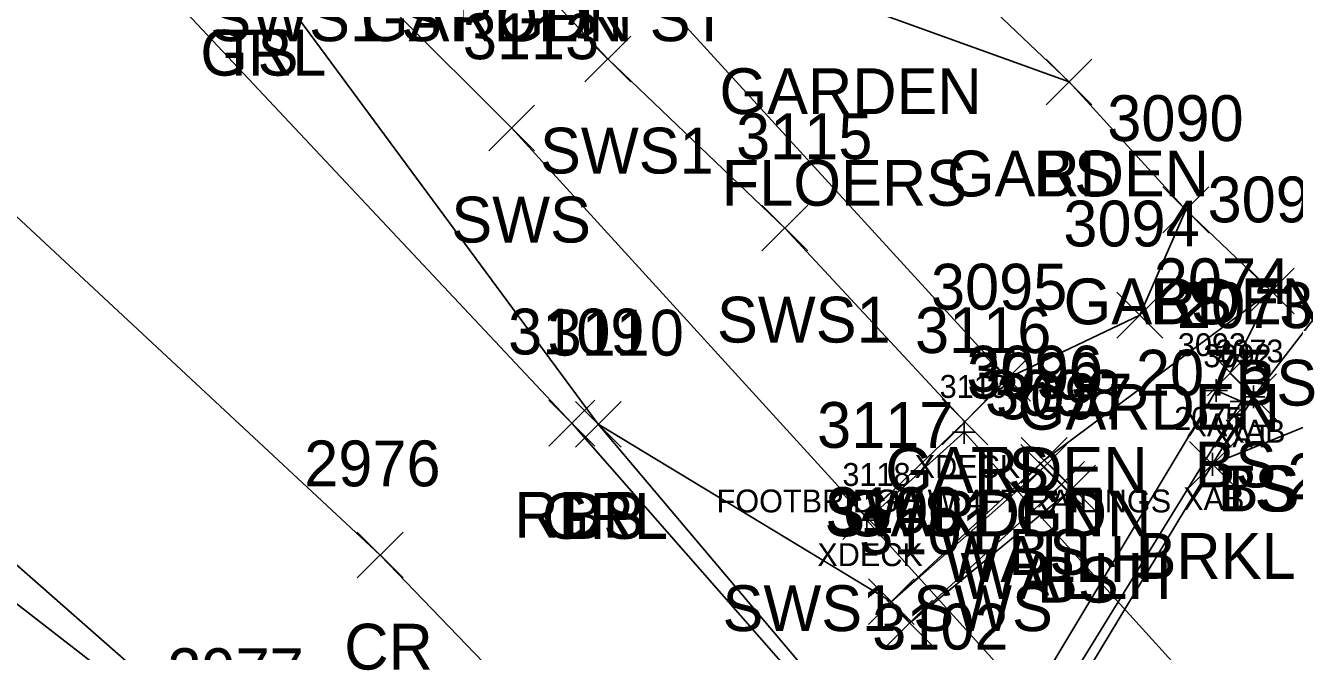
# Model space of a CAD drawing. Extents: x 1499292 to 1501024, y 534584 to 538043.
# Drawn here: x 1499781.4 to 1499836.8, y 537706.5 to 537733.8 of the extents above; entities that cross this region are included whole.
import ezdxf

# ---------------------------------------------------------------- set-up
doc = ezdxf.new("R2010")
doc.units = 0
for name, color, linetype in [('B_A', 7, 'Continuous'), ('B_C', 7, 'Continuous'), ('B_I', 7, 'Continuous'), ('B_TIC', 7, 'Continuous'), ('BELB', 7, 'Continuous'), ('BSUBM', 7, 'Continuous'), ('D_A', 7, 'Continuous'), ('D_I', 7, 'Continuous'), ('D_TIC', 7, 'Continuous'), ('DHW', 7, 'Continuous'), ('L_A', 7, 'Continuous'), ('L_C', 7, 'Continuous'), ('L_I', 7, 'Continuous'), ('L_TIC', 7, 'Continuous'), ('LAPB', 7, 'Continuous'), ('LAWE', 7, 'Continuous'), ('LELB', 7, 'Continuous'), ('P_A', 7, 'Continuous'), ('P_I', 7, 'Continuous'), ('P_TIC', 7, 'Continuous'), ('PET', 7, 'Continuous'), ('PRC', 7, 'Continuous'), ('R_A', 7, 'Continuous'), ('R_I', 7, 'Continuous'), ('R_TIC', 7, 'Continuous'), ('RGR', 7, 'Continuous'), ('RSW', 7, 'Continuous'), ('S_I', 7, 'Continuous')]:
    doc.layers.add(name, color=color, linetype=linetype)

msp = doc.modelspace()

# ---------------------------------------------------------------- linework, layer by layer
at = {"layer": 'B_TIC'}
for p, q in [((1499833.398, 537717.897), (1499833.474, 537717.897)), ((1499835.031, 537717.621), (1499835.106, 537717.621)), ((1499834.51, 537717.414), (1499834.586, 537717.414)), ((1499834.51, 537717.414), (1499834.586, 537717.414)), ((1499822.402, 537716.076), (1499822.478, 537716.076)), ((1499833.238, 537714.677), (1499833.313, 537714.677)), ((1499818.154, 537712.232), (1499818.23, 537712.232)), ((1499818.154, 537712.232), (1499818.23, 537712.232))]:
    msp.add_line(p, q, dxfattribs=at)
for points in [[(1499833.395, 537717.397), (1499833.395, 537718.397)], [(1499835.027, 537717.121), (1499835.027, 537718.121)], [(1499832.895, 537717.897), (1499833.895, 537717.897)], [(1499834.507, 537716.914), (1499834.507, 537717.914)], [(1499834.507, 537716.914), (1499834.507, 537717.914)], [(1499834.527, 537717.621), (1499835.527, 537717.621)], [(1499834.007, 537717.414), (1499835.007, 537717.414)], [(1499834.007, 537717.414), (1499835.007, 537717.414)], [(1499822.399, 537715.576), (1499822.399, 537716.576)], [(1499821.899, 537716.076), (1499822.899, 537716.076)], [(1499833.234, 537714.177), (1499833.234, 537715.177)], [(1499832.734, 537714.677), (1499833.734, 537714.677)], [(1499818.151, 537711.732), (1499818.151, 537712.732)], [(1499818.151, 537711.732), (1499818.151, 537712.732)], [(1499817.651, 537712.232), (1499818.651, 537712.232)], [(1499817.651, 537712.232), (1499818.651, 537712.232)]]:
    msp.add_lwpolyline(points, dxfattribs=at)
at = {"layer": 'BELB'}
for points in [[(1499818.151, 537712.232), (1499822.399, 537716.076), (1499857.204, 537677.674), (1499852.942, 537673.812)], [(1499818.151, 537712.232), (1499852.942, 537673.812)]]:
    msp.add_lwpolyline(points, dxfattribs=at)
at = {"layer": 'BSUBM'}
for points in [[(1499835.027, 537717.621), (1499833.234, 537714.677), (1499824.305, 537699.906), (1499817.022, 537693.391), (1499809.365, 537686.636), (1499804.976, 537682.628), (1499801.402, 537680.954), (1499799.843, 537680.234), (1499798.439, 537679.42), (1499786.404, 537673.06), (1499786.345, 537673.626), (1499786.002, 537674.728), (1499789.906, 537676.985), (1499796.467, 537680.562), (1499803.043, 537683.466), (1499804.439, 537684.914)], [(1499834.507, 537717.414), (1499833.395, 537717.897), (1499823.09, 537700.702), (1499822.401, 537700.204)], [(1499834.507, 537717.414), (1499823.84, 537700.085), (1499823.104, 537699.409), (1499822.401, 537700.204)]]:
    msp.add_lwpolyline(points, dxfattribs=at)
at = {"layer": 'D_TIC'}
for points in [[(1499824.871, 537713.546), (1499826.871, 537715.546)], [(1499826.871, 537713.546), (1499824.871, 537715.546)], [(1499825.654, 537712.799), (1499827.654, 537714.799)], [(1499827.654, 537712.799), (1499825.654, 537714.799)], [(1499825.654, 537712.799), (1499827.654, 537714.799)], [(1499827.654, 537712.799), (1499825.654, 537714.799)], [(1499818.224, 537707.678), (1499820.224, 537709.678)], [(1499820.224, 537707.678), (1499818.224, 537709.678)], [(1499819.024, 537706.751), (1499821.024, 537708.751)], [(1499821.024, 537706.751), (1499819.024, 537708.751)], [(1499819.024, 537706.751), (1499821.024, 537708.751)], [(1499821.024, 537706.751), (1499819.024, 537708.751)]]:
    msp.add_lwpolyline(points, dxfattribs=at)
at = {"layer": 'DHW'}
for points in [[(1499826.654, 537713.799), (1499825.871, 537714.546), (1499819.224, 537708.678), (1499820.024, 537707.751)], [(1499826.654, 537713.799), (1499820.024, 537707.751)]]:
    msp.add_lwpolyline(points, dxfattribs=at)
at = {"layer": 'L_TIC'}
for points in [[(1499825.976, 537730.369), (1499827.976, 537732.369)], [(1499827.976, 537730.369), (1499825.976, 537732.369)], [(1499825.976, 537730.369), (1499827.976, 537732.369)], [(1499827.976, 537730.369), (1499825.976, 537732.369)], [(1499831.072, 537724.788), (1499833.072, 537726.788)], [(1499833.072, 537724.788), (1499831.072, 537726.788)], [(1499831.072, 537724.788), (1499833.072, 537726.788)], [(1499833.072, 537724.788), (1499831.072, 537726.788)], [(1499834.795, 537721.239), (1499836.795, 537723.239)], [(1499836.795, 537721.239), (1499834.795, 537723.239)], [(1499834.795, 537721.239), (1499836.795, 537723.239)], [(1499836.795, 537721.239), (1499834.795, 537723.239)], [(1499829.067, 537720.188), (1499831.067, 537722.188)], [(1499831.067, 537720.188), (1499829.067, 537722.188)], [(1499823.291, 537717.43), (1499825.291, 537719.43)], [(1499825.291, 537717.43), (1499823.291, 537719.43)], [(1499823.291, 537717.43), (1499825.291, 537719.43)], [(1499825.291, 537717.43), (1499823.291, 537719.43)], [(1499833.014, 537717.668), (1499835.014, 537719.668)], [(1499835.014, 537717.668), (1499833.014, 537719.668)], [(1499834.027, 537716.621), (1499836.027, 537718.621)], [(1499836.027, 537716.621), (1499834.027, 537718.621)], [(1499834.027, 537716.621), (1499836.027, 537718.621)], [(1499836.027, 537716.621), (1499834.027, 537718.621)], [(1499821.437, 537715.533), (1499823.437, 537717.533)], [(1499823.437, 537715.533), (1499821.437, 537717.533)], [(1499805.435, 537715.422), (1499807.435, 537717.422)], [(1499807.435, 537715.422), (1499805.435, 537717.422)], [(1499824.889, 537713.851), (1499826.889, 537715.851)], [(1499826.889, 537713.851), (1499824.889, 537715.851)], [(1499824.889, 537713.851), (1499826.889, 537715.851)], [(1499826.889, 537713.851), (1499824.889, 537715.851)], [(1499832.234, 537713.677), (1499834.234, 537715.677)], [(1499834.234, 537713.677), (1499832.234, 537715.677)], [(1499826.137, 537712.64), (1499828.137, 537714.64)], [(1499828.137, 537712.64), (1499826.137, 537714.64)], [(1499818.224, 537707.678), (1499820.224, 537709.678)], [(1499820.224, 537707.678), (1499818.224, 537709.678)], [(1499819.024, 537706.751), (1499821.024, 537708.751)], [(1499821.024, 537706.751), (1499819.024, 537708.751)]]:
    msp.add_lwpolyline(points, dxfattribs=at)
at = {"layer": 'LAPB'}
msp.add_lwpolyline([(1499801.405, 537738.147), (1499803.85, 537740.802), (1499817.054, 537734.964), (1499826.976, 537731.369), (1499832.072, 537725.788), (1499830.067, 537721.188), (1499824.291, 537718.43), (1499822.437, 537716.533)], dxfattribs=at)
at = {"layer": 'LAWE'}
msp.add_lwpolyline([(1499929.735, 537843.158), (1499921.146, 537828.37), (1499911.208, 537810.95), (1499902.71, 537799.071), (1499891.697, 537780.61), (1499878.475, 537765.999), (1499867.221, 537750.797), (1499855.373, 537733.552), (1499847.561, 537720.487), (1499833.234, 537714.677)], dxfattribs=at)
at = {"layer": 'LELB'}
for points in [[(1499782.834, 537767.387), (1499804.794, 537752.679), (1499818.307, 537739.62), (1499826.976, 537731.369)], [(1499783.242, 537757.557), (1499788.722, 537758.202), (1499803.85, 537740.802), (1499824.291, 537718.43)], [(1499844.995, 537730.524), (1499835.027, 537717.621)], [(1499832.072, 537725.788), (1499835.795, 537722.239), (1499825.889, 537714.851), (1499819.224, 537708.678), (1499806.435, 537716.422)], [(1499835.027, 537717.621), (1499834.014, 537718.668), (1499835.795, 537722.239)], [(1499825.889, 537714.851), (1499827.137, 537713.64), (1499820.024, 537707.751)]]:
    msp.add_lwpolyline(points, dxfattribs=at)
at = {"layer": 'P_TIC'}
for points in [[(1499804.279, 537715.472), (1499806.279, 537717.472)], [(1499806.279, 537715.472), (1499804.279, 537717.472)], [(1499795.918, 537709.716), (1499797.918, 537711.716)], [(1499797.918, 537709.716), (1499795.918, 537711.716)]]:
    msp.add_lwpolyline(points, dxfattribs=at)
at = {"layer": 'PET'}
for points in [[(1499318.777, 538007.185), (1499356.077, 537991.329), (1499396.207, 537971.039), (1499437.012, 537950.167), (1499476.074, 537929.172), (1499509.306, 537910.677), (1499546.423, 537890.59), (1499566.293, 537879.272), (1499602.082, 537858.76), (1499615.195, 537851.418), (1499643.027, 537835.063), (1499676.234, 537815.623), (1499707.101, 537797.403), (1499725.198, 537785.865), (1499749.466, 537768.587), (1499768.247, 537754.161), (1499782.48, 537740.777), (1499805.279, 537716.472), (1499820.533, 537699.08)], [(1499310.023, 537983.746), (1499343.075, 537969.541), (1499383.731, 537949.439), (1499427.71, 537927.425), (1499464.171, 537907.983), (1499500.199, 537887.497), (1499544.495, 537863.142), (1499587.74, 537838.677), (1499616.247, 537822.183), (1499651.021, 537801.554), (1499676.536, 537785.628), (1499704.158, 537768.574), (1499722.55, 537756.398), (1499745.414, 537739.8), (1499767.298, 537722.36), (1499790.892, 537701.646), (1499806.057, 537686.036), (1499813.912, 537693.068), (1499820.533, 537699.08)]]:
    msp.add_lwpolyline(points, dxfattribs=at)
at = {"layer": 'PRC'}
msp.add_lwpolyline([(1499314.647, 537995.238), (1499351.896, 537980.059), (1499390.853, 537960.785), (1499432.771, 537938.063), (1499470.255, 537918.917), (1499503.529, 537899.736), (1499550.301, 537873.589), (1499594.281, 537849.334), (1499631.071, 537828.01), (1499665.93, 537807.267), (1499699.614, 537786.782), (1499728.317, 537767.815), (1499774.937, 537731.181), (1499796.918, 537710.716), (1499813.912, 537693.068)], dxfattribs=at)
at = {"layer": 'R_TIC'}
for points in [[(1499805.852, 537731.371), (1499807.852, 537733.371)], [(1499807.852, 537731.371), (1499805.852, 537733.371)], [(1499801.653, 537728.359), (1499803.653, 537730.359)], [(1499803.653, 537728.359), (1499801.653, 537730.359)], [(1499813.574, 537723.992), (1499815.574, 537725.992)], [(1499815.574, 537723.992), (1499813.574, 537725.992)], [(1499821.437, 537715.533), (1499823.437, 537717.533)], [(1499823.437, 537715.533), (1499821.437, 537717.533)], [(1499805.435, 537715.422), (1499807.435, 537717.422)], [(1499807.435, 537715.422), (1499805.435, 537717.422)], [(1499817.109, 537711.395), (1499819.109, 537713.395)], [(1499819.109, 537711.395), (1499817.109, 537713.395)], [(1499817.109, 537711.395), (1499819.109, 537713.395)], [(1499819.109, 537711.395), (1499817.109, 537713.395)]]:
    msp.add_lwpolyline(points, dxfattribs=at)
at = {"layer": 'RGR'}
for points in [[(1499791.527, 537736.644), (1499806.435, 537716.422), (1499820.783, 537699.42)], [(1499765.726, 537720.467), (1499790.299, 537701.407), (1499805.483, 537685.598)]]:
    msp.add_lwpolyline(points, dxfattribs=at)
at = {"layer": 'RSW'}
for points in [[(1499768.462, 537764.036), (1499787.478, 537744.52), (1499802.653, 537729.359), (1499818.109, 537712.395)], [(1499801.405, 537738.147), (1499806.852, 537732.371), (1499814.574, 537724.992), (1499822.437, 537716.533), (1499818.109, 537712.395)]]:
    msp.add_lwpolyline(points, dxfattribs=at)

# ---------------------------------------------------------------- texts
at = {"layer": 'B_A'}
for s, p in [('XAT', (1499832.1, 537715.897)), ('XAT', (1499833.212, 537715.414)), ('XAT', (1499833.212, 537715.414)), ('XAB', (1499833.748, 537715.621)), ('XDECK', (1499820.242, 537714.076)), ('XAB', (1499831.955, 537712.677)), ('XDECK', (1499815.993, 537710.232)), ('XDECK', (1499815.993, 537710.232))]:
    msp.add_text(s, height=1, dxfattribs=at).set_placement(p)
at = {"layer": 'B_C'}
msp.add_text('FOOTBRIDGE W 4FT RAILINGS', height=1, dxfattribs=at).set_placement((1499811.596, 537712.576))
at = {"layer": 'B_I'}
for s, p in [('3093', (1499831.726, 537719.397)), ('3092', (1499832.838, 537718.914)), ('3092', (1499832.838, 537718.914)), ('2073', (1499833.358, 537719.121)), ('3119', (1499821.332, 537717.576)), ('2075', (1499831.565, 537716.177)), ('3118', (1499817.088, 537713.732)), ('3118', (1499817.088, 537713.732))]:
    msp.add_text(s, height=1, dxfattribs=at).set_placement(p)
at = {"layer": 'D_A'}
for p in [(1499821.462, 537709.546), (1499822.244, 537708.799), (1499822.244, 537708.799)]:
    msp.add_text('WALLH', height=2, dxfattribs=at).set_placement(p)
at = {"layer": 'D_I'}
for s, p in [('3099', (1499822.525, 537717.546)), ('3098', (1499823.315, 537716.799)), ('3098', (1499823.315, 537716.799)), ('3100', (1499816.366, 537711.678)), ('3101', (1499817.819, 537710.751)), ('3101', (1499817.819, 537710.751))]:
    msp.add_text(s, height=2, dxfattribs=at).set_placement(p)
at = {"layer": 'L_A'}
for s, p in [('GARDEN', (1499796.075, 537733.147)), ('TS', (1499789.936, 537731.644)), ('GARDEN', (1499811.723, 537729.964)), ('GARDEN', (1499821.645, 537726.369)), ('BS', (1499825.417, 537726.369)), ('GARDEN', (1499826.741, 537720.788)), ('BS', (1499830.513, 537720.788)), ('BS', (1499834.236, 537717.239)), ('BS', (1499834.236, 537717.239)), ('GARDEN', (1499824.737, 537716.188)), ('GARDEN', (1499818.96, 537713.43)), ('TS', (1499822.7, 537713.43)), ('BS', (1499832.455, 537713.668)), ('TS', (1499833.437, 537712.621)), ('BS', (1499833.468, 537712.621)), ('BS', (1499804.875, 537711.422)), ('GARDEN', (1499817.106, 537711.533)), ('BS', (1499824.33, 537709.851)), ('BS', (1499824.33, 537709.851)), ('BRKL', (1499829.88, 537709.677)), ('BS', (1499825.578, 537708.64))]:
    msp.add_text(s, height=2, dxfattribs=at).set_placement(p)
at = {"layer": 'L_C'}
msp.add_text('FLOERS', height=2, dxfattribs=at).set_placement((1499811.825, 537725.964))
at = {"layer": 'L_I'}
for s, p in [('3090', (1499828.646, 537728.788)), ('3090', (1499828.646, 537728.788)), ('3091', (1499833.023, 537725.239)), ('3091', (1499833.023, 537725.239)), ('3094', (1499826.729, 537724.188)), ('2074', (1499830.676, 537721.668)), ('3095', (1499820.952, 537721.43)), ('3095', (1499820.952, 537721.43)), ('2073', (1499831.689, 537720.621)), ('2073', (1499831.689, 537720.621)), ('3110', (1499804.222, 537719.422)), ('3116', (1499820.256, 537719.533)), ('3096', (1499822.495, 537717.851)), ('3096', (1499822.495, 537717.851)), ('2075', (1499829.896, 537717.677)), ('3097', (1499823.799, 537716.64)), ('2076', (1499836.504, 537713.152)), ('3100', (1499816.366, 537711.678)), ('3101', (1499817.819, 537710.751))]:
    msp.add_text(s, height=2, dxfattribs=at).set_placement(p)
at = {"layer": 'P_A'}
for s, p in [('RDP', (1499802.767, 537711.472)), ('CR', (1499795.351, 537705.716))]:
    msp.add_text(s, height=2, dxfattribs=at).set_placement(p)
at = {"layer": 'P_I'}
for s, p in [('3109', (1499802.5, 537719.472)), ('2976', (1499793.603, 537713.716)), ('2977', (1499787.632, 537704.646))]:
    msp.add_text(s, height=2, dxfattribs=at).set_placement(p)
at = {"layer": 'R_A'}
for s, p in [('SWS1 ST GDN ST', (1499789.508, 537733.147)), ('GRL', (1499789.07, 537731.644)), ('SWS1', (1499803.891, 537727.371)), ('SWS', (1499800.023, 537724.359)), ('SWS1', (1499811.614, 537719.992)), ('GRL', (1499803.978, 537711.422)), ('SWS1 GDN', (1499816.303, 537711.533)), ('SWS1 SWS', (1499811.858, 537707.395)), ('SWS1 SWS', (1499811.858, 537707.395))]:
    msp.add_text(s, height=2, dxfattribs=at).set_placement(p)
at = {"layer": 'R_I'}
for s, p in [('3113', (1499800.527, 537732.359)), ('3115', (1499812.448, 537727.992)), ('3110', (1499804.222, 537719.422)), ('3116', (1499820.256, 537719.533)), ('3117', (1499815.983, 537715.395)), ('3117', (1499815.983, 537715.395))]:
    msp.add_text(s, height=2, dxfattribs=at).set_placement(p)
at = {"layer": 'S_I'}
msp.add_text('3102', height=2, dxfattribs=at).set_placement((1499818.388, 537706.591))

doc.saveas('drawing.dxf')
